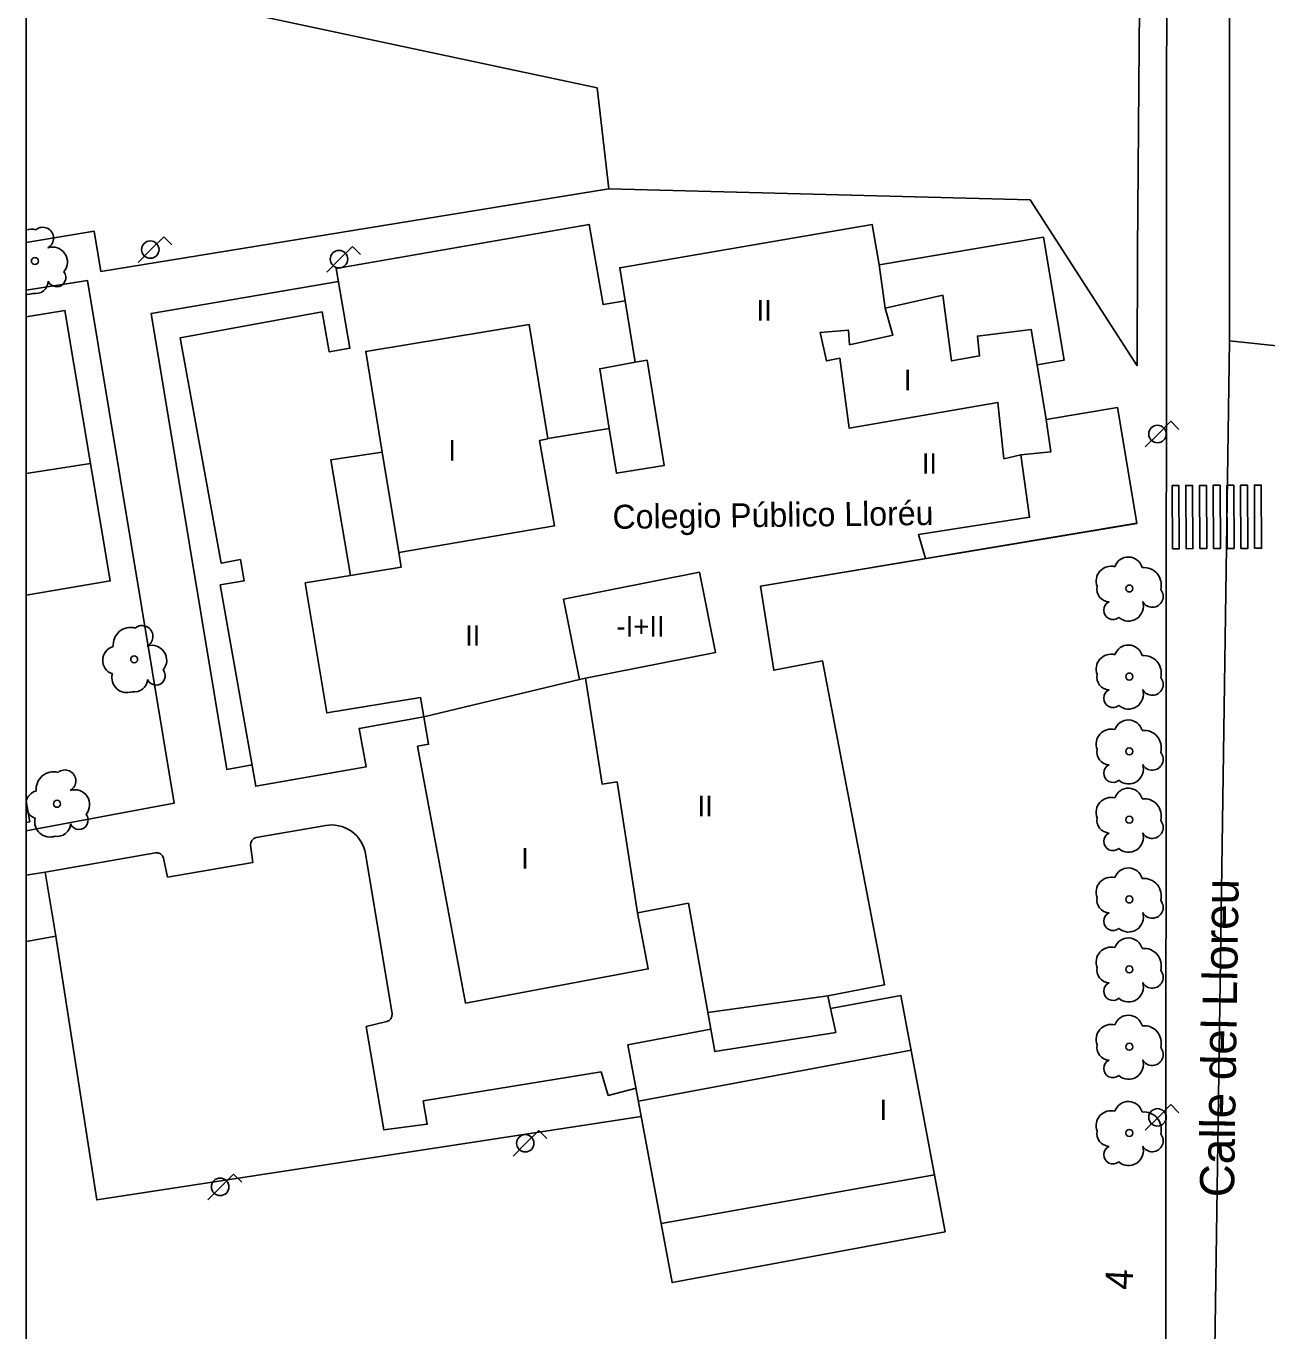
# Model space of a CAD drawing. Extents: x 282771 to 285132, y 4823109 to 4825496.
# Drawn here: x 282771.5 to 282862, y 4823958.4 to 4824053.6 of the extents above; entities that cross this region are included whole.
import ezdxf

# ---------------------------------------------------------------- set-up
doc = ezdxf.new("R2010")
doc.units = 0
for name, color, linetype in [('ACERA-BORDILLO', 7, 'Continuous'), ('ACERA-INTERIOR', 7, 'Continuous'), ('ARBOL', 7, 'Continuous'), ('CALLE-EJE', 7, 'Continuous'), ('CALLE-TEXTO', 7, 'Continuous'), ('COLEGIO-AREA', 7, 'Continuous'), ('COLEGIO-TEXTO', 7, 'Continuous'), ('Default', 7, 'Continuous'), ('EDIFICIO', 7, 'Continuous'), ('FAROLA', 7, 'Continuous'), ('MEDIANERA', 7, 'Continuous'), ('NUM-PORTAL', 7, 'Continuous'), ('PASO-PEATONES', 7, 'Continuous'), ('TXT-ALTURA-EDIFICIO', 7, 'Continuous'), ('ZONA-VERDE', 7, 'Continuous')]:
    doc.layers.add(name, color=color, linetype=linetype)

msp = doc.modelspace()

# ---------------------------------------------------------------- linework, layer by layer
at = {"layer": 'ACERA-BORDILLO'}
msp.add_lwpolyline([(282854.626, 4823938.131), (282854.74, 4824068.475)], dxfattribs=at)
at = {"layer": 'ACERA-INTERIOR'}
for points in [[(282771.5, 4824059.247), (282779.342, 4824056.33), (282813.164, 4824049.092), (282814.011, 4824041.744)], [(282771.5, 4824037.825), (282776.462, 4824038.644), (282776.942, 4824035.714), (282814.011, 4824041.744)], [(282852.575, 4824028.829), (282844.751, 4824040.924), (282814.011, 4824041.744)], [(282771.5, 4823994.9), (282782.292, 4823996.914), (282775.972, 4824035.054), (282771.5, 4824034.33)], [(282787.986, 4823999.703), (282786.14, 4823999.376), (282780.626, 4824032.648), (282794.288, 4824034.962)], [(282772.89, 4823991.893), (282780.947, 4823993.301), (282781.13, 4823993.299), (282781.312, 4823993.223), (282781.451, 4823993.083), (282781.522, 4823992.914), (282781.822, 4823991.524), (282788.051, 4823992.594), (282787.88, 4823993.839), (282787.888, 4823994.022), (282787.971, 4823994.202), (282788.117, 4823994.335), (282788.289, 4823994.399), (282793.358, 4823995.286), (282793.582, 4823995.315), (282793.815, 4823995.323), (282794.055, 4823995.309), (282794.299, 4823995.271), (282794.543, 4823995.207), (282794.782, 4823995.117), (282795.014, 4823995.002), (282795.234, 4823994.863), (282795.438, 4823994.702), (282795.623, 4823994.521), (282795.787, 4823994.325), (282795.928, 4823994.116), (282796.045, 4823993.899), (282796.138, 4823993.677), (282796.207, 4823993.454), (282796.255, 4823993.233), (282798.198, 4823981.543), (282798.195, 4823981.363), (282798.122, 4823981.185), (282797.986, 4823981.048), (282797.822, 4823980.975), (282796.321, 4823980.614), (282797.591, 4823973.084), (282800.771, 4823973.494), (282800.481, 4823975.194), (282813.471, 4823977.304), (282813.971, 4823975.594), (282816.001, 4823976.124)], [(282771.5, 4823991.65), (282772.89, 4823991.893)], [(282773.682, 4823987.204), (282772.892, 4823991.884)], [(282773.682, 4823987.204), (282771.5, 4823986.825)], [(282773.682, 4823987.204), (282776.652, 4823967.964), (282816.381, 4823974.044)]]:
    msp.add_lwpolyline(points, dxfattribs=at)
at = {"layer": 'ARBOL'}
for centre in [(282772.141, 4824036.464), (282851.997, 4824012.576), (282779.385, 4824007.405), (282851.997, 4824006.154), (282851.997, 4824000.692), (282773.763, 4823996.87), (282851.997, 4823995.711), (282851.997, 4823989.889), (282851.997, 4823984.787), (282851.997, 4823979.146), (282851.997, 4823972.852)]:
    msp.add_circle(centre, 0.255, dxfattribs=at)
for centre, radius, start, end in [((282771.881, 4824037.524), 1.272, 75.03273, 107.44026), ((282772.711, 4824038.134), 0.797, 298.96247, 128.99103), ((282773.431, 4824036.404), 1.086, 318.95447, 107.92796), ((282773.731, 4824035.264), 0.672, 203.73672, 39.4725), ((282772.181, 4824035.024), 0.935, 258.59898, 358.13236), ((282771.611, 4824035.134), 1.097, 264.17123, 290.55608), ((282851.927, 4824013.836), 1.038, 15.64228, 161.38435), ((282850.667, 4824013.106), 1.097, 75.4318, 200.55608), ((282853.057, 4824012.836), 1.272, 345.03273, 95.79925), ((282850.557, 4824012.536), 0.935, 168.59898, 268.13236), ((282853.667, 4824012.006), 0.797, 208.96247, 38.99103), ((282850.797, 4824010.986), 0.672, 113.73672, 309.4725), ((282851.937, 4824011.286), 1.086, 228.95447, 17.92796), ((282779.125, 4824008.465), 1.272, 75.03273, 185.79925), ((282779.955, 4824009.075), 0.797, 298.96247, 128.99103), ((282778.125, 4824007.335), 1.038, 105.64228, 251.38435), ((282780.675, 4824007.345), 1.086, 318.95447, 107.92796), ((282850.667, 4824006.684), 1.097, 75.4318, 200.55608), ((282851.927, 4824007.414), 1.038, 15.64228, 161.38435), ((282853.057, 4824006.414), 1.272, 345.03273, 95.79925), ((282780.975, 4824006.205), 0.672, 203.73672, 39.4725), ((282778.855, 4824006.075), 1.097, 165.4318, 290.55608), ((282779.425, 4824005.965), 0.935, 258.59898, 358.13236), ((282850.557, 4824006.114), 0.935, 168.59898, 268.13236), ((282853.667, 4824005.584), 0.797, 208.96247, 38.99103), ((282850.797, 4824004.564), 0.672, 113.73672, 309.4725), ((282851.937, 4824004.864), 1.086, 228.95447, 17.92796), ((282851.927, 4824001.952), 1.038, 15.64228, 161.38435), ((282850.667, 4824001.222), 1.097, 75.4318, 200.55608), ((282853.057, 4824000.952), 1.272, 345.03273, 95.79925), ((282850.557, 4824000.652), 0.935, 168.59898, 268.13236), ((282853.667, 4824000.122), 0.797, 208.96247, 38.99103), ((282773.503, 4823997.93), 1.272, 75.03273, 185.79925), ((282774.333, 4823998.539), 0.797, 298.96247, 128.99103), ((282850.797, 4823999.102), 0.672, 113.73672, 309.4725), ((282851.937, 4823999.402), 1.086, 228.95447, 17.92796), ((282772.503, 4823996.8), 1.038, 105.64228, 164.92673), ((282775.053, 4823996.81), 1.086, 318.95447, 107.92796), ((282850.667, 4823996.241), 1.097, 75.4318, 200.55608), ((282851.927, 4823996.971), 1.038, 15.64228, 161.38435), ((282853.057, 4823995.971), 1.272, 345.03273, 95.79925), ((282772.503, 4823996.8), 1.038, 195.07327, 251.38435), ((282773.233, 4823995.54), 1.097, 165.4318, 290.55608), ((282773.803, 4823995.43), 0.935, 258.59898, 358.13236), ((282775.353, 4823995.67), 0.672, 203.73672, 39.4725), ((282850.557, 4823995.671), 0.935, 168.59898, 268.13236), ((282853.667, 4823995.141), 0.797, 208.96247, 38.99103), ((282850.797, 4823994.121), 0.672, 113.73672, 309.4725), ((282851.937, 4823994.421), 1.086, 228.95447, 17.92796), ((282850.667, 4823990.419), 1.097, 75.4318, 200.55608), ((282851.927, 4823991.149), 1.038, 15.64228, 161.38435), ((282853.057, 4823990.149), 1.272, 345.03273, 95.79925), ((282850.557, 4823989.849), 0.935, 168.59898, 268.13236), ((282853.667, 4823989.319), 0.797, 208.96247, 38.99103), ((282850.797, 4823988.299), 0.672, 113.73672, 309.4725), ((282851.937, 4823988.599), 1.086, 228.95447, 17.92796), ((282851.927, 4823986.047), 1.038, 15.64228, 161.38435), ((282850.667, 4823985.317), 1.097, 75.4318, 200.55608), ((282853.057, 4823985.047), 1.272, 345.03273, 95.79925), ((282850.557, 4823984.747), 0.935, 168.59898, 268.13236), ((282850.797, 4823983.197), 0.672, 113.73672, 309.4725), ((282851.937, 4823983.497), 1.086, 228.95447, 17.92796), ((282853.667, 4823984.217), 0.797, 208.96247, 38.99103), ((282851.927, 4823980.406), 1.038, 15.64228, 161.38435), ((282850.667, 4823979.676), 1.097, 75.4318, 200.55608), ((282853.057, 4823979.406), 1.272, 345.03273, 95.79925), ((282850.557, 4823979.106), 0.935, 168.59898, 268.13236), ((282853.667, 4823978.576), 0.797, 208.96247, 38.99103), ((282850.797, 4823977.556), 0.672, 113.73672, 309.4725), ((282851.937, 4823977.856), 1.086, 228.95447, 17.92796), ((282850.667, 4823973.382), 1.097, 75.4318, 200.55608), ((282851.927, 4823974.112), 1.038, 15.64228, 161.38435), ((282853.057, 4823973.112), 1.272, 345.03273, 95.79925), ((282850.557, 4823972.812), 0.935, 168.59898, 268.13236), ((282853.667, 4823972.282), 0.797, 208.96247, 38.99103), ((282850.797, 4823971.262), 0.672, 113.73672, 309.4725), ((282851.937, 4823971.562), 1.086, 228.95447, 17.92796)]:
    msp.add_arc(centre, radius, start, end, dxfattribs=at)
at = {"layer": 'CALLE-EJE'}
for points in [[(282859.299, 4824030.65), (282859.311, 4824115.893)], [(282857.761, 4823925.365), (282859.299, 4824030.65)], [(282977.366, 4824018.14), (282859.299, 4824030.65)]]:
    msp.add_lwpolyline(points, dxfattribs=at)
at = {"layer": 'COLEGIO-AREA'}
for p, q in [((282771.5, 4824032.387), (282771.5, 4824012.097)), ((282771.5, 4823997.066), (282771.5, 4823995.509))]:
    msp.add_line(p, q, dxfattribs=at)
msp.add_lwpolyline([(282812.581, 4824039.144), (282813.601, 4824033.284), (282815.221, 4824033.564), (282814.811, 4824035.974), (282833.241, 4824039.124), (282833.741, 4824036.193), (282845.721, 4824038.214), (282847.231, 4824029.234), (282845.261, 4824028.904), (282845.929, 4824024.903), (282851.133, 4824025.772), (282852.541, 4824017.336), (282825.091, 4824012.754), (282826.051, 4824006.614), (282829.601, 4824007.294), (282834.131, 4823983.654), (282830.001, 4823982.864), (282830.181, 4823981.924), (282835.331, 4823982.894), (282838.551, 4823965.644), (282818.651, 4823961.934), (282815.411, 4823979.294), (282821.461, 4823980.424), (282819.831, 4823989.614), (282816.121, 4823988.924), (282816.891, 4823984.824), (282803.571, 4823982.334), (282800.061, 4824001.064), (282800.861, 4824001.214), (282800.511, 4824003.204), (282795.811, 4824002.374), (282796.311, 4823999.564), (282788.261, 4823998.144), (282785.661, 4824012.834), (282787.412, 4824013.144), (282787.141, 4824014.684), (282785.731, 4824014.434), (282782.752, 4824030.874), (282793.091, 4824032.754), (282793.621, 4824029.834), (282795.131, 4824030.104), (282794.121, 4824035.923)], close=True, dxfattribs=at)
for points in [[(282771.5, 4824012.097), (282777.641, 4824013.124), (282774.332, 4824032.864), (282771.5, 4824032.387)], [(282771.5, 4823995.509), (282771.762, 4823995.554), (282771.5, 4823997.066)]]:
    msp.add_lwpolyline(points, dxfattribs=at)
at = {"layer": 'Default'}
msp.add_lwpolyline([(285130.1, 4825495.5), (282771.5, 4825495.5), (282771.5, 4823109)], dxfattribs=at)
at = {"layer": 'EDIFICIO'}
for points in [[(282825.091, 4824012.754), (282826.051, 4824006.614), (282829.601, 4824007.294), (282834.131, 4823983.654), (282830.001, 4823982.864), (282830.181, 4823981.924), (282835.331, 4823982.894), (282838.551, 4823965.644), (282818.651, 4823961.934), (282815.411, 4823979.294), (282821.461, 4823980.424), (282819.831, 4823989.614), (282816.121, 4823988.924), (282816.891, 4823984.824), (282803.571, 4823982.334), (282800.061, 4824001.064), (282800.861, 4824001.214), (282800.511, 4824003.204), (282795.811, 4824002.374), (282796.311, 4823999.564), (282788.261, 4823998.144), (282785.661, 4824012.834), (282787.411, 4824013.144), (282787.141, 4824014.684), (282785.731, 4824014.434), (282782.751, 4824030.874), (282793.091, 4824032.754), (282793.621, 4824029.834), (282795.131, 4824030.104), (282794.121, 4824035.924), (282812.581, 4824039.144), (282813.601, 4824033.284), (282815.221, 4824033.564), (282814.811, 4824035.974), (282833.241, 4824039.124), (282833.741, 4824036.194), (282845.721, 4824038.214), (282847.231, 4824029.234), (282845.261, 4824028.904), (282845.931, 4824024.904), (282851.133, 4824025.772), (282852.543, 4824017.323), (282825.091, 4824012.754)], [(282771.5, 4824032.387), (282774.332, 4824032.864), (282777.642, 4824013.124)], [(282777.642, 4824013.124), (282771.5, 4824012.097)], [(282771.5, 4823997.067), (282771.762, 4823995.554), (282771.5, 4823995.509)]]:
    msp.add_lwpolyline(points, dxfattribs=at)
at = {"layer": 'FAROLA'}
for p, q in [((282781.541, 4824038.232), (282780.601, 4824037.302)), ((282782.131, 4824037.642), (282781.541, 4824038.232)), ((282780.601, 4824037.302), (282779.672, 4824036.362)), ((282795.311, 4824037.534), (282794.371, 4824036.604)), ((282795.901, 4824036.944), (282795.311, 4824037.534)), ((282794.371, 4824036.604), (282793.441, 4824035.664)), ((282855.028, 4824024.777), (282854.088, 4824023.847)), ((282855.618, 4824024.187), (282855.028, 4824024.777)), ((282854.088, 4824023.847), (282853.159, 4824022.907)), ((282855.029, 4823974.92), (282854.089, 4823973.99)), ((282855.619, 4823974.33), (282855.029, 4823974.92)), ((282854.089, 4823973.99), (282853.159, 4823973.05)), ((282808.901, 4823973.034), (282807.961, 4823972.104)), ((282809.491, 4823972.444), (282808.901, 4823973.034)), ((282807.961, 4823972.104), (282807.031, 4823971.164)), ((282786.641, 4823969.854), (282785.701, 4823968.924)), ((282787.231, 4823969.264), (282786.641, 4823969.854)), ((282785.701, 4823968.924), (282784.771, 4823967.984))]:
    msp.add_line(p, q, dxfattribs=at)
for centre in [(282780.561, 4824037.302), (282794.331, 4824036.604), (282854.048, 4824023.847), (282854.049, 4823973.99), (282807.921, 4823972.104), (282785.661, 4823968.924)]:
    msp.add_circle(centre, 0.637, dxfattribs=at)
at = {"layer": 'MEDIANERA'}
for points in [[(282833.741, 4824036.194), (282834.181, 4824033.024)], [(282815.951, 4824029.084), (282815.221, 4824033.564)], [(282834.181, 4824033.024), (282838.391, 4824033.974), (282839.031, 4824029.184), (282841.071, 4824029.544), (282840.911, 4824030.994), (282844.821, 4824031.484), (282845.261, 4824028.904)], [(282844.091, 4824022.324), (282842.841, 4824022.044), (282842.401, 4824026.154), (282831.551, 4824024.274), (282830.861, 4824029.374), (282829.891, 4824029.184), (282829.441, 4824031.254), (282831.501, 4824031.434), (282831.581, 4824030.354), (282834.751, 4824031.064), (282834.181, 4824033.024)], [(282814.041, 4824024.254), (282809.571, 4824023.524), (282808.211, 4824031.834), (282796.281, 4824029.874), (282797.492, 4824022.514)], [(282814.041, 4824024.254), (282813.351, 4824028.614), (282815.951, 4824029.084)], [(282814.041, 4824024.254), (282814.571, 4824020.984), (282818.051, 4824021.544), (282816.811, 4824029.224), (282815.951, 4824029.084)], [(282845.931, 4824024.904), (282846.271, 4824022.554), (282844.091, 4824022.324)], [(282809.571, 4824023.484), (282808.971, 4824023.384), (282810.051, 4824017.144), (282798.697, 4824015.195)], [(282795.161, 4824013.524), (282793.741, 4824021.964), (282797.492, 4824022.514)], [(282798.697, 4824015.195), (282797.492, 4824022.514)], [(282844.091, 4824022.324), (282844.721, 4824017.774), (282836.621, 4824016.514), (282837.121, 4824014.754)], [(282776.202, 4824021.704), (282771.5, 4824020.967)], [(282795.161, 4824013.524), (282798.871, 4824014.134), (282798.697, 4824015.195)], [(282795.161, 4824013.524), (282791.871, 4824012.984), (282793.431, 4824003.494), (282800.281, 4824004.614), (282800.511, 4824003.204), (282811.878, 4824005.94)], [(282812.311, 4824006.044), (282821.791, 4824007.904), (282820.631, 4824013.764), (282810.721, 4824011.794), (282811.878, 4824005.94)], [(282812.311, 4824006.044), (282811.878, 4824005.94)], [(282816.121, 4823988.924), (282814.621, 4823998.464), (282813.541, 4823998.294), (282812.311, 4824006.044)], [(282821.241, 4823981.644), (282830.001, 4823982.864)], [(282821.461, 4823980.424), (282821.741, 4823978.794), (282830.571, 4823980.194), (282830.181, 4823981.924)], [(282816.171, 4823975.184), (282836.071, 4823978.904)], [(282837.771, 4823969.804), (282817.841, 4823966.254)]]:
    msp.add_lwpolyline(points, dxfattribs=at)
at = {"layer": 'PASO-PEATONES'}
for points in [[(282855.14, 4824015.475), (282855.116, 4824020.088), (282855.616, 4824020.09), (282855.64, 4824015.478)], [(282856.14, 4824015.481), (282856.116, 4824020.093), (282856.616, 4824020.096), (282856.64, 4824015.483)], [(282857.14, 4824015.486), (282857.116, 4824020.098), (282857.616, 4824020.101), (282857.64, 4824015.489)], [(282858.14, 4824015.491), (282858.116, 4824020.104), (282858.616, 4824020.106), (282858.64, 4824015.494)], [(282859.14, 4824015.496), (282859.116, 4824020.109), (282859.616, 4824020.112), (282859.64, 4824015.499)], [(282860.14, 4824015.502), (282860.116, 4824020.114), (282860.616, 4824020.117), (282860.64, 4824015.504)], [(282861.14, 4824015.507), (282861.116, 4824020.119), (282861.616, 4824020.122), (282861.64, 4824015.51)]]:
    msp.add_lwpolyline(points, close=True, dxfattribs=at)
at = {"layer": 'ZONA-VERDE'}
for p, q in [((282852.575, 4824028.829), (282852.599, 4824037.202)), ((282772.89, 4823991.893), (282771.5, 4823991.65)), ((282771.5, 4823991.65), (282771.5, 4823986.825)), ((282773.682, 4823987.204), (282772.89, 4823991.893)), ((282771.5, 4823986.825), (282773.682, 4823987.204))]:
    msp.add_line(p, q, dxfattribs=at)
for points in [[(282852.599, 4824037.202), (282852.721, 4824052.201), (282852.85, 4824068.184), (282851.211, 4824070.433), (282835.251, 4824067.47), (282820.503, 4824064.732), (282805.755, 4824061.994), (282785.391, 4824058.213), (282771.87, 4824062.824), (282771.5, 4824062.96)], [(282771.5, 4824059.247), (282779.342, 4824056.33), (282813.164, 4824049.092), (282814.011, 4824041.744)], [(282814.011, 4824041.744), (282844.751, 4824040.924), (282852.575, 4824028.829)]]:
    msp.add_lwpolyline(points, dxfattribs=at)

# ---------------------------------------------------------------- texts
at = {"layer": 'CALLE-TEXTO'}
msp.add_text('Calle del Lloreu', height=2.5, rotation=89.16271, dxfattribs=at).set_placement((282859.636, 4823968.146))
at = {"layer": 'COLEGIO-TEXTO'}
msp.add_text('Colegio Público Lloréu', height=1.75, rotation=0.70515, dxfattribs=at).set_placement((282814.297, 4824016.925))
at = {"layer": 'NUM-PORTAL'}
msp.add_text('4', height=2, rotation=87.21004, dxfattribs=at).set_placement((282852.219, 4823961.386))
at = {"layer": 'TXT-ALTURA-EDIFICIO'}
for s, p in [('II', (282824.79, 4824032.124)), ('I', (282835.55, 4824027.044)), ('I', (282802.31, 4824021.904)), ('II', (282836.849, 4824020.944)), ('-I+II', (282814.577, 4824009.074)), ('II', (282803.53, 4824008.394)), ('II', (282820.49, 4823995.954)), ('I', (282807.63, 4823992.144)), ('I', (282833.77, 4823973.794))]:
    msp.add_text(s, height=1.5, rotation=0.00004, dxfattribs=at).set_placement(p)

doc.saveas('drawing.dxf')
